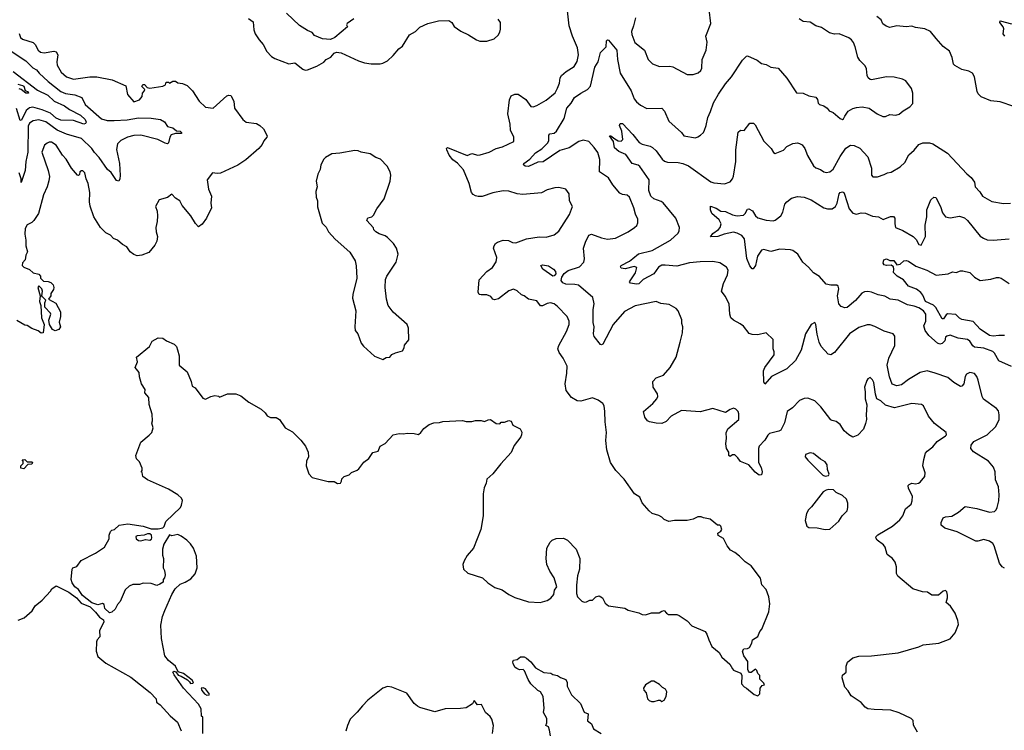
# Model space of a CAD drawing. Extents: x 2086813 to 2278017, y 548126 to 753336.
# Tile 282 of 461: x 2176140 to 2184642, y 677892 to 684028. Entities that reach past the tile are written whole.
import ezdxf

# ---------------------------------------------------------------- set-up
doc = ezdxf.new("R2010")
doc.units = 0

msp = doc.modelspace()

# ---------------------------------------------------------------- linework, layer by layer
at = {"layer": '0CON10XD'}
for points in [[(2177537.5, 679835), (2177547, 679877), (2177536.4, 679896.4), (2177506.1, 679926.1), (2177425, 679973.3), (2177243.9, 680053.9), (2177202.5, 680085), (2177197, 680117), (2177190, 680125), (2177197.5, 680135), (2177196.7, 680155), (2177175, 680210), (2177150, 680235), (2177142.5, 680265), (2177185, 680380), (2177259.3, 680440.7), (2177280, 680465), (2177292.5, 680505), (2177280, 680545), (2177287.5, 680565), (2177283, 680623), (2177258, 680705), (2177253.8, 680765), (2177221.2, 680805), (2177223.3, 680835), (2177192, 680885), (2177174, 680945), (2177171.7, 680981.7), (2177136.2, 681025), (2177156.2, 681075), (2177147.5, 681115), (2177260, 681205), (2177285, 681253.3), (2177335, 681280), (2177377.3, 681277.3), (2177407.5, 681255), (2177475, 681227.5), (2177493.8, 681205), (2177503.3, 681176.7), (2177517.5, 681125), (2177516.4, 681046.4), (2177585, 680987.5), (2177620, 680905), (2177630, 680865), (2177655, 680850), (2177720.7, 680760.7), (2177745, 680752.5), (2177790, 680775), (2177825, 680782.5), (2177857.5, 680777.5), (2177865, 680770), (2177935, 680797.5), (2178005, 680798.8), (2178049.2, 680779.2), (2178117.5, 680725), (2178225, 680666.7), (2178260, 680635), (2178277.7, 680607.7), (2178305, 680593.8), (2178355, 680592.5), (2178382.5, 680575), (2178432.5, 680505), (2178495, 680468.8), (2178567.4, 680397.4), (2178608.8, 680345), (2178631.2, 680295), (2178633.8, 680255), (2178618, 680215), (2178613.3, 680175), (2178636.4, 680106.4), (2178664.2, 680074.2), (2178805, 680042), (2178855, 680040), (2178885, 680023.3), (2178910, 680025), (2178917.5, 680045), (2178922.5, 680065), (2178942.5, 680085), (2178985, 680097.5), (2179005, 680117.5), (2179055, 680137.5), (2179069.5, 680150.5), (2179113, 680207), (2179155, 680238.8), (2179188.3, 680291.7), (2179236, 680304), (2179252.5, 680345), (2179295, 680367.5), (2179365, 680443.8), (2179416.4, 680456.4), (2179455, 680453.3), (2179485, 680458.8), (2179545, 680456.2), (2179585, 680447.5), (2179605, 680462.5), (2179630.7, 680499.3), (2179675, 680532.5), (2179715, 680546.7), (2179765, 680550), (2179795, 680560), (2179965, 680566.7), (2179995, 680557.5), (2180045, 680557.5), (2180075, 680567.5), (2180125, 680567.5), (2180155, 680557.5), (2180185, 680573.3), (2180205, 680576.7), (2180255, 680542.5), (2180285, 680540), (2180298.3, 680551.7), (2180325, 680553.3), (2180365, 680566.2), (2180383, 680563), (2180397, 680527), (2180462.5, 680495), (2180476.4, 680466.4), (2180473.3, 680445), (2180467.5, 680425), (2180409.3, 680350.7), (2180385, 680292.5), (2180296, 680194), (2180225, 680107.5), (2180175, 680060), (2180168.8, 680025), (2180150.8, 679985), (2180142.9, 679935), (2180140.8, 679745), (2180122, 679625), (2180060, 679465), (2180005, 679402.5), (2179976.7, 679355), (2179966.7, 679325), (2179973.3, 679285), (2180010.5, 679250.5), (2180137.7, 679207.7), (2180183.3, 679165), (2180243.3, 679125), (2180305, 679106), (2180365, 679063.8), (2180415, 679038.8), (2180535, 679001.2), (2180635, 678996.7), (2180695, 679013.3), (2180725, 679032.5), (2180752.5, 679065), (2180758.3, 679101.7), (2180779.3, 679130.7), (2180755, 679210), (2180716.7, 679266.7), (2180693.3, 679325), (2180687.5, 679375), (2180692.5, 679465), (2180721.7, 679518.3), (2180737.5, 679535), (2180772.3, 679547.7), (2180835, 679552.5), (2180870, 679535), (2180945, 679456.7), (2180976.7, 679375), (2180973.3, 679285), (2180956.7, 679225), (2180946.7, 679145), (2180946.7, 679075), (2180957.5, 679045), (2180995, 679007.5), (2181015, 679000), (2181035, 679002.5), (2181063, 679017), (2181085, 679017.5), (2181116.4, 679043.6), (2181145, 679053.3), (2181173.3, 679035), (2181195, 678990), (2181225, 678966.7), (2181365, 678948), (2181395, 678928.8), (2181485, 678906.2), (2181515, 678892), (2181545, 678890.8), (2181595, 678908), (2181663.3, 678906.7), (2181685, 678922.5), (2181705, 678927.5), (2181724.1, 678904.1), (2181742.7, 678892.7), (2181815, 678891.2), (2181833.6, 678883.6), (2181905, 678836.7), (2181945, 678793.3), (2182060, 678745), (2182073.6, 678723.6), (2182090, 678675), (2182117.5, 678615), (2182180, 678565), (2182202.5, 678525), (2182273, 678463), (2182295, 678422.5), (2182305, 678412.5), (2182367.5, 678385), (2182376.7, 678365), (2182372.5, 678295), (2182395, 678267.5), (2182416.4, 678256.4), (2182481.7, 678201.7), (2182515, 678190), (2182531.7, 678208.3), (2182533, 678257), (2182551.7, 678278.3), (2182570, 678285), (2182565, 678300), (2182530, 678335), (2182530, 678365), (2182513, 678383), (2182505, 678410), (2182495, 678420), (2182455, 678392.5), (2182443, 678393), (2182433, 678403), (2182427, 678417), (2182426.4, 678486.4), (2182392.5, 678535), (2182382.5, 678575), (2182393, 678597), (2182425, 678597.5), (2182443, 678607), (2182462.5, 678645), (2182467.5, 678675), (2182515, 678702.5), (2182530, 678745), (2182547.5, 678765), (2182610, 678915), (2182616.2, 678985), (2182610, 679045), (2182585, 679107.5), (2182547.5, 679147.5), (2182538, 679205), (2182455, 679313.3), (2182405, 679346.7), (2182356.7, 679395), (2182315, 679428.8), (2182278.3, 679448.3), (2182250, 679485), (2182217.3, 679547.3), (2182172.5, 679575), (2182167.5, 679595), (2182195, 679612.5), (2182202.5, 679625), (2182195.8, 679655.8), (2182185, 679662.5), (2182165, 679662.5), (2182102.5, 679715), (2182045, 679726.2), (2182025, 679736.2), (2181995, 679736.7), (2181955, 679716.7), (2181905, 679703.3), (2181795, 679703.3), (2181745, 679696), (2181705, 679711.2), (2181685, 679732.5), (2181657.7, 679747.7), (2181602.5, 679765), (2181575, 679786.7), (2181515, 679856.2), (2181494.3, 679905), (2181450, 679935), (2181360.5, 680060.5), (2181287.1, 680135), (2181240.8, 680205), (2181211.4, 680315), (2181202, 680395), (2181206.2, 680465), (2181195.8, 680555), (2181194, 680645), (2181186, 680695), (2181174, 680714), (2181135, 680743.3), (2181085, 680763.3), (2180985, 680734.2), (2180955, 680736), (2180905.8, 680765.8), (2180860, 680825), (2180850, 680885), (2180865.7, 680975), (2180866.6, 681036.6), (2180832.9, 681105), (2180798.1, 681155), (2180788.1, 681185), (2180795.7, 681215), (2180863.1, 681335), (2180884.2, 681395), (2180885.8, 681425.8), (2180868.8, 681465), (2180785, 681552.9), (2180755.4, 681575.4), (2180722.4, 681582.4), (2180695, 681578.2), (2180655, 681557.8), (2180637.1, 681557.1), (2180605, 681602), (2180535, 681614), (2180495, 681643.8), (2180472.7, 681652.7), (2180435, 681686.7), (2180405, 681700), (2180364.2, 681685.8), (2180275, 681617.5), (2180240.3, 681610.3), (2180226.7, 681615), (2180208.1, 681638.1), (2180175, 681653.8), (2180125, 681651.2), (2180106.4, 681656.4), (2180098.8, 681675), (2180108.1, 681781.9), (2180174, 681855), (2180222.2, 681887.7), (2180255, 681936.7), (2180259.5, 681975), (2180232.7, 682055), (2180235.7, 682075), (2180248, 682095), (2180265, 682107.5), (2180315.8, 682124.2), (2180361.7, 682121.7), (2180395, 682104.2), (2180425, 682100), (2180515.9, 682135.9), (2180625.9, 682154.1), (2180685, 682151.2), (2180755, 682170), (2180795, 682203.3), (2180886.7, 682345), (2180913.3, 682415), (2180887.5, 682465), (2180883.8, 682525), (2180855.8, 682565.8), (2180795, 682578.8), (2180762.3, 682577.7), (2180695, 682559.2), (2180645, 682534.3), (2180485, 682519.4), (2180435, 682524.4), (2180365, 682547.5), (2180315, 682549.4), (2180225, 682532.2), (2180132.7, 682502.7), (2180100.3, 682500.3), (2180075, 682507.5), (2180055, 682518.6), (2180042.1, 682535), (2180022.5, 682615), (2179972, 682732), (2179919.2, 682789.2), (2179878.8, 682818.8), (2179848.3, 682858.3), (2179827.5, 682905), (2179826.2, 682915), (2179835, 682923.8), (2180005, 682856.2), (2180045, 682871.4), (2180095, 682858.9), (2180115, 682861.1), (2180194.4, 682885.6), (2180254.2, 682915.8), (2180309.5, 682930.5), (2180406.7, 682975), (2180408, 683015), (2180377, 683073), (2180374.4, 683125.6), (2180354.4, 683215), (2180368.6, 683335), (2180385, 683371.2), (2180415, 683385.8), (2180445, 683384), (2180509.7, 683339.7), (2180555, 683279.2), (2180575, 683274.4), (2180605, 683285.8), (2180685.4, 683334.6), (2180762.4, 683397.6), (2180785, 683436.7), (2180800.3, 683479.7), (2180806.9, 683525), (2180817.1, 683545), (2180858.8, 683581.2), (2180927.5, 683625), (2180955, 683666.2), (2180964.6, 683725), (2180958, 683785), (2180914.8, 683884.8), (2180885.3, 683975), (2180869.2, 684105)], [(2181457.1, 684045), (2181441.1, 683975), (2181421.8, 683925), (2181425, 683901.2), (2181451.7, 683831.7), (2181534.4, 683765), (2181568, 683685), (2181605, 683646.2), (2181665, 683622.5), (2181755, 683625.8), (2181781.2, 683621.2), (2181904.1, 683554.1), (2181955.8, 683554.2), (2181999.5, 683570.5), (2182021.2, 683588.8), (2182029.5, 683610.5), (2182034, 683685), (2182068, 683765), (2182076.1, 683833.9), (2182066, 683885), (2182106.7, 683995), (2182093.3, 684115)], [(2178115, 684037.5), (2178155, 684010), (2178161.7, 683941.7), (2178173.3, 683905), (2178206.7, 683855), (2178243.8, 683815), (2178272.7, 683752.7), (2178315, 683710), (2178342.3, 683692.3), (2178465, 683646.2), (2178515, 683656.7), (2178585, 683600.6), (2178605, 683593.1)], [(2179023.9, 684036.1), (2178967.5, 683995), (2178962.5, 683985), (2178970, 683965), (2178860, 683875), (2178825, 683857.5), (2178755, 683863.3), (2178685, 683892.5), (2178665, 683916.7), (2178625, 683933.8), (2178555, 683978.8), (2178445, 684083.3)], [(2178605, 683593.1), (2178625, 683594.3), (2178705, 683626), (2178765, 683661.2), (2178787.5, 683685), (2178827.5, 683705), (2178855, 683740), (2178875, 683747.5), (2178915, 683742.5), (2179065, 683673.3), (2179117, 683657), (2179175, 683647.5), (2179253, 683647), (2179275, 683652.5), (2179316.4, 683673.6), (2179365, 683717.5), (2179415, 683776.7), (2179445, 683800), (2179505, 683896.2), (2179557.5, 683925), (2179595, 683963.3), (2179665, 683993.8), (2179755, 684018.8), (2179845, 684022.5), (2179872.5, 684005), (2179890.7, 683970.7), (2179948, 683928), (2180016.1, 683896.1), (2180083.9, 683853.9), (2180113.6, 683843.6), (2180173, 683843), (2180235.9, 683864.1), (2180272.5, 683895), (2180285, 683920), (2180292.5, 683945), (2180292.5, 684005), (2180273, 684033)], [(2183948.5, 680231.5), (2183962.5, 680285), (2183975, 680303.3), (2184025, 680340), (2184061.2, 680385), (2184135, 680433.8), (2184143.8, 680445), (2184138.8, 680465), (2184040.5, 680540.5), (2183988.6, 680605), (2183945, 680693.3), (2183927.5, 680705), (2183845, 680714.2), (2183695, 680675.7), (2183615, 680699.2), (2183575, 680736), (2183540, 680755), (2183528.8, 680795), (2183516.2, 680895), (2183505, 680917.5), (2183485, 680937.5), (2183465, 680927.5), (2183455, 680912.5), (2183436.2, 680855), (2183442, 680815), (2183440, 680755), (2183455.9, 680704.1), (2183448, 680615), (2183451.4, 680575), (2183445, 680542.5), (2183425, 680492.5), (2183378.3, 680441.7), (2183335, 680423.8), (2183300, 680445), (2183258.3, 680478.3), (2183225, 680534), (2183189.7, 680559.7), (2183155, 680566), (2183145, 680574), (2183056.9, 680685), (2183005, 680737.5), (2182945, 680761.4), (2182915, 680757.5), (2182875, 680740), (2182812.7, 680677.3), (2182766.7, 680645), (2182745, 680547.5), (2182711.2, 680485), (2182695.8, 680474.2), (2182615, 680453.8), (2182599.7, 680440.3), (2182573, 680397), (2182524, 680345), (2182518.8, 680325), (2182520, 680205), (2182541.7, 680161.7), (2182551.2, 680125), (2182545, 680097.5), (2182525, 680096.7), (2182490.3, 680120.3), (2182435, 680183.8), (2182364.2, 680214.2), (2182342.5, 680245), (2182315, 680270), (2182295, 680270), (2182275, 680257.5), (2182262.5, 680265), (2182262.5, 680295), (2182243.8, 680325), (2182238, 680365), (2182244, 680415), (2182240.5, 680459.5), (2182254.1, 680495.9), (2182348.8, 680575), (2182351.2, 680625), (2182344, 680645), (2182325, 680666.2), (2182305, 680673.3), (2182275, 680663.3), (2182235, 680636.7), (2182125, 680671.2), (2182015, 680642), (2181855, 680654), (2181764.3, 680605.7), (2181721.7, 680558.3), (2181685, 680542.7), (2181635, 680543.8), (2181577.5, 680555), (2181560, 680565), (2181538.8, 680595), (2181526.7, 680645), (2181606.7, 680715), (2181640.6, 680755), (2181649.4, 680775), (2181647.2, 680797.2), (2181610.6, 680855), (2181606.7, 680905), (2181635, 680934.4), (2181700.6, 680959.4), (2181756.1, 681023.9), (2181810, 681115), (2181844.4, 681245), (2181863.6, 681323.6), (2181866.7, 681375), (2181857.5, 681405), (2181857, 681437), (2181826.7, 681515), (2181807.5, 681535), (2181747.7, 681567.7), (2181677.7, 681577.7), (2181635, 681595.7), (2181455, 681556.5), (2181362.6, 681507.4), (2181265.5, 681395), (2181175, 681227.5), (2181165, 681220), (2181155, 681222.5), (2181101.7, 681291.7), (2181095.8, 681315), (2181100, 681375), (2181093, 681413), (2181091.5, 681525), (2181099.5, 681575), (2181090.5, 681630.5), (2180965.2, 681735.2), (2180935, 681742), (2180855, 681744), (2180828.9, 681755), (2180814.6, 681775), (2180820, 681805), (2180842.7, 681837.3), (2180875, 681863.3), (2180975, 681894.5), (2181011.4, 681935), (2181017, 681963), (2181009.2, 682055), (2181025, 682106.7), (2181055, 682167.5), (2181076.8, 682176.8), (2181165, 682144.3), (2181215, 682132.9), (2181285, 682142.2), (2181393.2, 682196.8), (2181450, 682235), (2181467.9, 682252.1), (2181477, 682273), (2181478, 682305), (2181457.9, 682347.9), (2181444.4, 682405), (2181405, 682496.2), (2181385, 682514), (2181345, 682519.2), (2181321.4, 682531.4), (2181262.4, 682602.4), (2181225, 682662.5), (2181148, 682715), (2181150.4, 682819.6), (2181132.2, 682882.2), (2181102, 682925), (2181055.2, 682975.2), (2181005, 682988.1), (2180968.9, 682975), (2180885, 682920.9), (2180805, 682899.5), (2180659.5, 682800.5), (2180615, 682797.5), (2180535, 682761.5), (2180503.5, 682763.5), (2180490.8, 682775), (2180494.4, 682785), (2180546, 682824), (2180592.8, 682877.2), (2180647.8, 682912.2), (2180701.5, 682965), (2180708.2, 682985), (2180708.5, 683031.5), (2180717.8, 683042.2), (2180755, 683049.4), (2180775.6, 683065), (2180841.9, 683175), (2180865.6, 683265), (2180902.2, 683307.8), (2180931.9, 683355), (2180986, 683395), (2181044, 683425), (2181069.4, 683455), (2181105, 683617.5), (2181135.9, 683664.1), (2181156.7, 683745), (2181203.8, 683795), (2181206.7, 683845), (2181215, 683853.3), (2181225, 683850), (2181295.8, 683765.8), (2181300.8, 683685), (2181323.8, 683565), (2181421.1, 683415), (2181445.8, 683345), (2181465, 683318.8), (2181500.3, 683290.3), (2181555, 683262.5), (2181685.5, 683265.5), (2181707.4, 683237.4), (2181745, 683151.2), (2181856, 683055), (2181875.7, 683025.7), (2181975, 683009.2), (2181995, 683016.2), (2182019.5, 683030.5), (2182043.8, 683055), (2182053.8, 683075), (2182068, 683115), (2182080.8, 683185), (2182105.6, 683235), (2182130.7, 683309.3), (2182174.3, 683385.7), (2182234.8, 683475.2), (2182286.3, 683533.6), (2182380.9, 683679.1), (2182415, 683713.8), (2182425, 683716.2), (2182508.3, 683678.3), (2182545, 683650), (2182585, 683642.5), (2182625, 683618.8), (2182690.5, 683610.5), (2182763, 683523), (2182846.4, 683396.4), (2182905, 683394), (2182955, 683371.2), (2183015, 683358.8), (2183027.7, 683337.7), (2183035, 683307.5), (2183047.5, 683295), (2183085, 683283.3), (2183112.5, 683265), (2183130.7, 683240.7), (2183165, 683227.5), (2183223.9, 683173.9), (2183245, 683167.5), (2183255, 683172.5), (2183265.8, 683194.2), (2183293.1, 683236.9), (2183335, 683260.6), (2183365, 683270.6), (2183415, 683274.4), (2183475, 683264.2), (2183545, 683213.8), (2183593.6, 683193.6), (2183615, 683193.3), (2183655, 683210), (2183705, 683203.3), (2183735, 683213.3), (2183768.3, 683241.7), (2183826.7, 683275), (2183853.3, 683305), (2183853.3, 683395), (2183842, 683435), (2183790.7, 683500.7), (2183763.9, 683513.9), (2183691.7, 683531.7), (2183624.1, 683534.1), (2183495, 683508.8), (2183485, 683511.2), (2183467, 683527), (2183457.5, 683545), (2183452, 683605), (2183440.3, 683630.3), (2183395, 683675.7), (2183376.5, 683705), (2183354.4, 683795), (2183340.6, 683830.6), (2183323.6, 683853.6), (2183300.3, 683870.3), (2183217.5, 683905), (2183175, 683902.5), (2183133.3, 683913.3), (2183065, 683962), (2183014.5, 683974.5), (2182965, 684006), (2182905, 684011.4), (2182870, 684035)], [(2184725, 683278.5), (2184605, 683320), (2184526.6, 683326.6), (2184442, 683362), (2184417.3, 683387.3), (2184407.3, 683407.3), (2184385.6, 683535), (2184367.5, 683565), (2184335, 683584), (2184275, 683598.8), (2184215, 683632.5), (2184203.8, 683645), (2184191.3, 683701.3), (2184167.5, 683755), (2184115, 683796.9), (2184053.5, 683865), (2184005, 683927.1), (2183955, 683948.6), (2183875, 683960), (2183845, 683973.3), (2183795, 683966.2), (2183715, 683976), (2183655, 683960), (2183621.7, 683971.7), (2183593.6, 683993.6), (2183577.7, 684027.7), (2183542.5, 684055)], [(2184647.5, 683885), (2184632.5, 683905), (2184638.3, 683948.3), (2184633.3, 683965), (2184603.3, 684005), (2184605, 684017.5), (2184705, 683993.3)], [(2176135, 683910), (2176147.5, 683875), (2176165, 683859.1), (2176255, 683831.1), (2176273.1, 683813.1), (2176299.2, 683765), (2176318.3, 683748.3), (2176351.4, 683741.4), (2176435, 683756), (2176455, 683749.4), (2176468.2, 683725), (2176459.7, 683665), (2176464.2, 683634.2), (2176498.7, 683575), (2176545, 683535.8), (2176605, 683514.8), (2176745.3, 683535.3), (2176805, 683535.4), (2176938.3, 683508.3), (2177055.9, 683455.9), (2177072.3, 683382.3), (2177125, 683320), (2177175, 683337.5), (2177196.7, 683365), (2177200, 683395), (2177215, 683410), (2177220, 683425), (2177195, 683450), (2177202, 683468), (2177217.7, 683467.7), (2177241.7, 683441.7), (2177265, 683437.5), (2177377, 683453), (2177400, 683465), (2177405, 683490), (2177425, 683490), (2177435, 683480), (2177463, 683497), (2177485, 683497.5), (2177505, 683483.3), (2177545, 683478), (2177585, 683460), (2177633, 683413), (2177691.2, 683325), (2177745, 683273.3), (2177810, 683265), (2177929.5, 683370.5), (2177945, 683376.7), (2177963.8, 683373.8), (2177988.8, 683325), (2177993.8, 683265), (2178065.8, 683165.8), (2178095, 683143.8), (2178185, 683131.2), (2178215, 683113.3), (2178246.7, 683085), (2178276, 683025), (2178275.5, 683014.5), (2178246.8, 682983.2), (2178235, 682950), (2178204.4, 682915.6), (2178092, 682818), (2178025, 682771.4), (2177875, 682704), (2177845, 682700.8), (2177803.8, 682706.2), (2177760, 682645), (2177771.2, 682565), (2177797.5, 682505), (2177789.2, 682445), (2177796.2, 682405), (2177753.8, 682315), (2177716.7, 682263.3), (2177685, 682240), (2177657, 682267), (2177618, 682335), (2177543.3, 682425), (2177522.5, 682465), (2177485, 682487.5), (2177455, 682522.5), (2177417, 682493), (2177345, 682472.5), (2177313.8, 682415), (2177326.1, 682376.1), (2177328.8, 682335), (2177328, 682285), (2177314.2, 682234.2), (2177317.5, 682195), (2177331.2, 682155), (2177323.9, 682116.1), (2177307.3, 682082.7), (2177255, 682016.7), (2177196.1, 681993.9), (2177155, 681990), (2177125, 682001.2), (2177095, 682023.8), (2177065, 682066.2), (2177027.7, 682087.7), (2176985, 682123.3), (2176949.3, 682139.3), (2176925, 682167.5), (2176885, 682187.5), (2176838.8, 682235), (2176780, 682325), (2176747.9, 682417.9), (2176742.5, 682455), (2176746.9, 682535), (2176732.7, 682612.7), (2176713.8, 682655), (2176703.3, 682705), (2176685, 682723.3), (2176675, 682723.3), (2176660, 682715), (2176657.5, 682692.5), (2176647, 682683), (2176640, 682685), (2176587.5, 682747.5), (2176542, 682825), (2176508.6, 682858.6), (2176455.4, 682945.4), (2176415, 682970), (2176395, 682971.2), (2176377.3, 682962.7), (2176355, 682943.3), (2176330, 682885), (2176385.7, 682725.7), (2176396, 682675), (2176392, 682638), (2176376.7, 682585), (2176344.2, 682515), (2176303.3, 682355), (2176262.5, 682295), (2176245, 682277.5), (2176205, 682257.5), (2176186.2, 682225), (2176184, 682175), (2176194, 682125), (2176193.8, 682075), (2176206.7, 682025), (2176193.3, 681995), (2176186.2, 681953.8), (2176165, 681930), (2176160, 681905), (2176175, 681890), (2176225, 681872.5), (2176255, 681842.5), (2176305, 681830), (2176320, 681815), (2176320, 681795), (2176345, 681770), (2176385, 681766.2), (2176407.5, 681757.5), (2176428.8, 681738.8), (2176435.8, 681715.8), (2176432.2, 681697.8), (2176410, 681665), (2176407.5, 681645), (2176390, 681615), (2176451.7, 681581.7), (2176493.8, 681505), (2176493.6, 681466.4), (2176480, 681415), (2176493.1, 681375), (2176477.2, 681352.8), (2176445, 681342.9), (2176423, 681353), (2176398.8, 681395), (2176390.8, 681435), (2176408.8, 681485), (2176406.2, 681495), (2176357.5, 681545), (2176358, 681582), (2176367, 681607), (2176336.7, 681635), (2176332.5, 681645), (2176336.2, 681685), (2176330, 681705), (2176305, 681730), (2176297.5, 681715), (2176317.5, 681645), (2176312, 681595), (2176321.7, 681561.7), (2176328, 681455), (2176352, 681395), (2176342.5, 681325), (2176325, 681321.2), (2176300.7, 681340.7), (2176245, 681362.5), (2176205, 681387.5), (2176185, 681390), (2176115, 681430)], [(2176065.8, 683755.8), (2176193.7, 683673.7), (2176253.7, 683613.7), (2176285.7, 683595), (2176308.6, 683565), (2176387.1, 683495), (2176495, 683409.2), (2176535, 683390.9), (2176615, 683380), (2176676.9, 683356.9), (2176705, 683295.6), (2176845, 683172.7), (2176895, 683156.6), (2176955, 683156.4), (2177067.9, 683162.1), (2177165, 683180.2), (2177275, 683179.1), (2177356.7, 683165), (2177390, 683145), (2177417, 683107), (2177463.3, 683093.3), (2177495, 683068.8), (2177526.7, 683065), (2177538, 683055), (2177536, 683045), (2177485, 683044.4), (2177447.3, 683032.7), (2177435.6, 683015), (2177424.5, 682965.5), (2177415, 682957.1), (2177395, 682961.8), (2177334, 682994), (2177185, 683030.9), (2177125, 683027.5), (2177070.8, 683015), (2177014.1, 682985.9), (2176984.6, 682955), (2176977.2, 682907.2), (2177001.6, 682785), (2177007.4, 682682.6), (2177005, 682653.3), (2176995, 682634.3), (2176975, 682638.6), (2176928.8, 682708.8), (2176899.4, 682735), (2176825, 682837.3), (2176785, 682880), (2176762.7, 682915), (2176675, 683002.5), (2176545, 683040.9), (2176465, 683073), (2176365, 683146.6), (2176305, 683164.3), (2176255, 683155.3), (2176225.2, 683134.8), (2176211.9, 683108.1), (2176211, 682885), (2176192.2, 682805), (2176186, 682725), (2176152.5, 682622.5), (2176151.4, 682655), (2176134.7, 682705)], [(2176085, 683582.1), (2176295, 683420), (2176384.1, 683375), (2176438.9, 683325), (2176527.5, 683285), (2176571.2, 683251.2), (2176665, 683204.1), (2176705.4, 683165), (2176715.3, 683144.7), (2176708.4, 683131.6), (2176693.9, 683126.1), (2176605, 683158.7), (2176495, 683159.3), (2176455, 683176.4), (2176405, 683221.7), (2176335, 683251.1), (2176253.4, 683273.4), (2176225, 683266.6), (2176194.8, 683245.2), (2176155, 683161.9), (2176145, 683158), (2176111, 683261)], [(2176125, 683471.7), (2176165, 683460.6), (2176175, 683453.1), (2176187.9, 683417.9), (2176213.3, 683405), (2176215, 683394.3), (2176193.3, 683395), (2176153.8, 683425), (2176135, 683431.1)], [(2184645, 679293.8), (2184625, 679304.2), (2184599.5, 679335), (2184555.5, 679485), (2184542.9, 679505), (2184515, 679526.9), (2184465, 679540.6), (2184415, 679525.7), (2184395, 679525.7), (2184235, 679607.1), (2184129.2, 679639.2), (2184096.7, 679665), (2184096.4, 679686.4), (2184115, 679725.8), (2184135, 679735.6), (2184188.3, 679741.7), (2184247.5, 679775), (2184305, 679826.2), (2184405, 679806.9), (2184515, 679776.4), (2184556.9, 679783.1), (2184570.8, 679795), (2184580.6, 679815), (2184595.4, 679875), (2184597.1, 679925), (2184591.8, 679995), (2184566.7, 680055), (2184564.4, 680125), (2184548.1, 680165), (2184505, 680216.9), (2184375.5, 680295.5), (2184352.5, 680325), (2184355.8, 680355), (2184380, 680385), (2184495, 680443.5), (2184570, 680515), (2184596.5, 680575), (2184597.6, 680617.6), (2184591.2, 680651.2), (2184575, 680671.2), (2184462.4, 680752.4), (2184451.4, 680775), (2184416.9, 680915), (2184405, 680946.7), (2184385, 680973.8), (2184345, 680981.2), (2184315, 680966.7), (2184303, 680947), (2184293.3, 680885), (2184275.8, 680864.2), (2184265, 680861.2), (2184205, 680896.2), (2184155, 680940), (2184045, 680976.7), (2183975, 680995.5), (2183915, 680981.5), (2183815, 680920.7), (2183755, 680874.5), (2183715, 680867.8), (2183675, 680882.2), (2183650.2, 680945), (2183631, 681045), (2183644, 681106), (2183697.9, 681215), (2183697.5, 681295), (2183682.5, 681315), (2183605, 681340), (2183525, 681380), (2183485, 681392), (2183457.3, 681392.7), (2183385, 681371.4), (2183305, 681315.8), (2183175.5, 681154.5), (2183145, 681134), (2183120.9, 681140.9), (2183060.8, 681205), (2183042.9, 681242.9), (2183027.5, 681312.5), (2183015, 681397.5), (2183005, 681412.5), (2182975, 681396.7), (2182926, 681315), (2182886.7, 681175), (2182838.6, 681085), (2182765.4, 681014.6), (2182632.6, 680947.4), (2182575, 680882.5), (2182565, 680900), (2182562.1, 680995), (2182574.1, 681025.9), (2182654.3, 681135), (2182655, 681160), (2182646.1, 681186.1), (2182645.9, 681265.9), (2182585, 681323.8), (2182515, 681306.7), (2182465, 681310), (2182439.5, 681319.5), (2182390.6, 681380.6), (2182362.5, 681402.5), (2182305, 681432.7), (2182281.2, 681455), (2182272.5, 681485), (2182265.8, 681574.2), (2182232.1, 681642.1), (2182198.8, 681685), (2182218.3, 681751.7), (2182252.9, 681825), (2182257.5, 681865), (2182242.7, 681892.7), (2182185, 681928), (2182125, 681939.2), (2182015, 681936.1), (2181925, 681927.6), (2181815, 681898.9), (2181715, 681909.5), (2181685, 681907.3), (2181657.4, 681892.6), (2181615, 681834.4), (2181525, 681785.5), (2181485, 681746.7), (2181465, 681743.5), (2181415, 681752.5), (2181406.2, 681765), (2181458.3, 681841.7), (2181469.5, 681889.5), (2181445, 681896.9), (2181367.6, 681877.6), (2181335, 681882), (2181328, 681895), (2181334, 681905), (2181406.8, 681943.2), (2181435.5, 681965), (2181483.7, 682006.3), (2181600.8, 682035), (2181759.4, 682125), (2181826, 682185), (2181835.8, 682205), (2181837.1, 682235), (2181805, 682313.8), (2181697, 682447), (2181678.8, 682458.8), (2181615, 682480), (2181589.4, 682505), (2181573.6, 682553.6), (2181576.1, 682645), (2181495, 682760.5), (2181480.8, 682770.8), (2181428, 682785), (2181375, 682863.8), (2181315, 682890), (2181275, 682920.8), (2181267.3, 682977.3), (2181232.5, 683025), (2181245, 683026.2), (2181278, 682998), (2181308.3, 682981.7), (2181335, 682978.6), (2181348.1, 682995), (2181338.2, 683065), (2181320.6, 683115), (2181325, 683131.2), (2181345, 683130.8), (2181435, 683035.7), (2181488.9, 682968.9), (2181515, 682952.2), (2181585, 682935.7), (2181603.8, 682925), (2181635, 682896.2), (2181687.1, 682825), (2181707.2, 682807.2), (2181735, 682797.8), (2181825, 682795.5), (2181867.1, 682787.1), (2181914.2, 682765), (2182108.6, 682628.6), (2182135, 682619.4), (2182225, 682610.6), (2182275, 682628), (2182295, 682653.8), (2182303.4, 682676.6), (2182322.7, 682805), (2182324.4, 682905), (2182345, 683057.5), (2182365, 683073.8), (2182395, 683071.2), (2182444.5, 683135.5), (2182475.6, 683135.6), (2182489.7, 683119.7), (2182565, 682978.8), (2182628.8, 682915), (2182650.5, 682880.5), (2182663.9, 682873.9), (2182735, 682902.5), (2182765, 682933.8), (2182815, 682960), (2182855, 682966.2), (2182875, 682958.8), (2182896.6, 682946.6), (2182919.2, 682915), (2182942.5, 682855), (2182995.8, 682765), (2183015, 682748.6), (2183055, 682734), (2183084.4, 682714.4), (2183105, 682710), (2183134.3, 682715.7), (2183165, 682737.5), (2183225, 682846.5), (2183275, 682919.4), (2183315, 682944.3), (2183345, 682942.9), (2183395, 682919.2), (2183463.8, 682845), (2183495.6, 682745), (2183494, 682685), (2183508.3, 682671.7), (2183547.7, 682672.3), (2183605, 682690), (2183632.5, 682705), (2183665, 682712.9), (2183742.1, 682757.9), (2183784.3, 682795.7), (2183817.6, 682862.4), (2183865, 682902), (2183905, 682951.4), (2183940, 682965), (2183995, 682964.2), (2184025, 682955.8), (2184152, 682875), (2184318, 682698), (2184355, 682666.7), (2184383.8, 682625), (2184390, 682585), (2184432.2, 682542.2), (2184454.4, 682504.4), (2184535, 682457.5), (2184635, 682441.9), (2184695, 682442.9)], [(2179275, 681093.8), (2179305, 681110), (2179336.1, 681113.9), (2179353.6, 681136.4), (2179385, 681152.5), (2179445, 681170), (2179460, 681195), (2179463, 681217), (2179500, 681265), (2179497.5, 681365), (2179487, 681397), (2179365, 681502.5), (2179321.7, 681561.7), (2179306.7, 681615), (2179296.7, 681715), (2179300, 681785), (2179310, 681815), (2179390, 681935), (2179406.7, 682005), (2179392.5, 682055), (2179367.5, 682095), (2179315, 682147.5), (2179295, 682162.5), (2179245, 682180), (2179215, 682197.5), (2179197.5, 682215), (2179195, 682230), (2179137.5, 682295), (2179145, 682316.7), (2179180, 682325), (2179195, 682340), (2179222.5, 682395), (2179288.3, 682481.7), (2179338.8, 682635), (2179346.2, 682685), (2179340, 682715), (2179313.6, 682763.6), (2179255, 682822.5), (2179215, 682837.5), (2179165, 682870), (2179090, 682885), (2179063.3, 682896.7), (2179035, 682900), (2178905, 682874.2), (2178835, 682868.8), (2178780.5, 682839.5), (2178765, 682822.5), (2178741.2, 682775), (2178734.2, 682735), (2178715.8, 682694.2), (2178701.2, 682635), (2178710, 682585), (2178696.7, 682545), (2178701.2, 682495), (2178712, 682465), (2178712.3, 682412.3), (2178751.7, 682271.7), (2178786.1, 682236.1), (2178807.5, 682195), (2178865, 682132.5), (2178991.7, 682021.7), (2179036.2, 681945), (2179046.4, 681903.6), (2179051.2, 681795), (2179016.2, 681655), (2179014, 681625), (2179043.8, 681515), (2179033.3, 681375), (2179037.5, 681345), (2179060, 681315), (2179090, 681235), (2179108, 681208), (2179205, 681122.5), (2179275, 681093.8)], [(2184704.5, 681034.5), (2184593.8, 681083.8), (2184558, 681148), (2184542.1, 681162.1), (2184465, 681191.6), (2184385, 681200.5), (2184371.1, 681211.1), (2184345, 681251.1), (2184325, 681265.5), (2184245, 681279.6), (2184175, 681304.4), (2184145, 681295.7), (2184135, 681286), (2184129.5, 681255), (2184105, 681230.9), (2184085, 681226.9), (2184064.3, 681234.3), (2183991.2, 681301.2), (2183958.9, 681345), (2183947.5, 681385), (2183964.7, 681425.3), (2183963.2, 681485), (2183944.5, 681515), (2183905, 681540.4), (2183865, 681555.4), (2183805, 681565.5), (2183726.4, 681606.4), (2183655.5, 681615.5), (2183610.9, 681640.9), (2183553.7, 681653.7), (2183494.1, 681675.9), (2183465, 681680.8), (2183435, 681677.1), (2183412.8, 681667.2), (2183393.6, 681646.4), (2183356.9, 681603.1), (2183286.4, 681543.6), (2183265, 681540), (2183233, 681553), (2183212.5, 681575), (2183200.5, 681645), (2183213.1, 681705), (2183208.6, 681728.6), (2183195, 681735.8), (2183145.5, 681734.5), (2183105, 681745.7), (2183045, 681810), (2182995, 681842.5), (2182951.6, 681891.6), (2182901.6, 681935), (2182857.9, 682005), (2182815.5, 682035), (2182795, 682041.8), (2182705, 682047.5), (2182625, 682026.4), (2182565, 682042.5), (2182545, 682036.9), (2182511.8, 681985), (2182494, 681905), (2182475, 681876.7), (2182465, 681876.7), (2182445, 681904), (2182417.5, 681965), (2182398.1, 682135), (2182375.6, 682165), (2182335, 682186), (2182305, 682194.1), (2182222.7, 682177.3), (2182167.3, 682157.3), (2182103.8, 682153.8), (2182125, 682182.9), (2182174.6, 682215.4), (2182188.9, 682235), (2182198.1, 682265), (2182180, 682300), (2182115.7, 682355), (2182105.8, 682385), (2182105, 682417.5), (2182155, 682399.4), (2182195, 682375.8), (2182235, 682373.1), (2182295, 682343.1), (2182335, 682335.6), (2182389.7, 682340.3), (2182405, 682353.8), (2182425, 682391.2), (2182435, 682396.2), (2182466.6, 682376.6), (2182495, 682333.3), (2182515, 682316.7), (2182585, 682296.7), (2182645, 682292.5), (2182663.6, 682296.4), (2182713.3, 682335), (2182730, 682365), (2182747.5, 682435), (2182763.8, 682455), (2182805, 682486.2), (2182855, 682502), (2182915, 682496), (2182975, 682471.9), (2183085, 682404.4), (2183115.5, 682394.5), (2183155, 682395.6), (2183184.6, 682415.4), (2183200, 682445), (2183215.7, 682525), (2183225, 682535.8), (2183245, 682540.8), (2183255.5, 682535.5), (2183262.1, 682522.1), (2183303.2, 682395), (2183335, 682356.5), (2183365, 682350), (2183405, 682359.1), (2183445, 682358.9), (2183505, 682331.9), (2183555, 682325.8), (2183595, 682302.2), (2183660.2, 682329.8), (2183685, 682329.4), (2183698.1, 682315), (2183695.7, 682265), (2183703, 682233), (2183765, 682209.1), (2183856.6, 682156.6), (2183880.8, 682130.8), (2183905, 682087.5), (2183925, 682082.5), (2183962, 682155), (2183959.5, 682255), (2183973.5, 682325), (2183974.3, 682385), (2184008.3, 682471.7), (2184033.2, 682496.8), (2184051.7, 682491.7), (2184090.9, 682415), (2184109.3, 682359.3), (2184135, 682325.8), (2184175, 682317.5), (2184255, 682331.8), (2184297.7, 682317.7), (2184325, 682292.9), (2184435, 682158.8), (2184462.4, 682142.4), (2184495, 682128.6), (2184545, 682123.1), (2184685, 682137.1)], [(2184645, 681300), (2184595, 681302.7), (2184545, 681296.2), (2184515, 681302.5), (2184435, 681355.6), (2184372.7, 681422.7), (2184275, 681439.4), (2184255, 681450.8), (2184223.6, 681483.6), (2184151.6, 681488.4), (2184139.4, 681480.6), (2184117.5, 681445), (2184105, 681444), (2184052.1, 681542.1), (2184031.8, 681561.8), (2183963, 681595), (2183939.5, 681649.5), (2183922.5, 681672.5), (2183885, 681700.4), (2183815, 681726.5), (2183772.7, 681782.7), (2183718, 681815), (2183684, 681844), (2183688.6, 681875), (2183684, 681895), (2183665, 681908.1), (2183625, 681905.8), (2183605, 681912), (2183597.1, 681927.1), (2183600.8, 681955), (2183625, 681964.3), (2183655, 681950), (2183688.3, 681948.3), (2183715, 681912.9), (2183743.9, 681916.1), (2183773.9, 681946.1), (2183795, 681950), (2183815, 681943.8), (2183878.8, 681898.8), (2183973.3, 681865), (2184052.9, 681822.9), (2184156.1, 681833.9), (2184195, 681850), (2184225.9, 681844.1), (2184265, 681860), (2184285, 681859.2), (2184345.4, 681845.4), (2184385.8, 681805), (2184435, 681776.7), (2184525, 681788.2), (2184575, 681802.5), (2184595, 681801.5), (2184615, 681795.6), (2184685, 681750.8)], [(2180745, 681813.8), (2180657.5, 681875), (2180640, 681905), (2180655, 681910.8), (2180705, 681902.7), (2180749.5, 681875), (2180766.2, 681855), (2180768.9, 681835), (2180755, 681816.5), (2180745, 681813.8)], [(2183095, 680086.2), (2183125, 680092.5), (2183128.8, 680105), (2183116.2, 680145), (2183113.8, 680185), (2183095, 680210), (2183055, 680233.3), (2182995, 680283.3), (2182965, 680288.8), (2182925, 680272.5), (2182923.8, 680255), (2182946.2, 680225), (2183074.5, 680094.5), (2183095, 680086.2)], [(2176175, 680150), (2176150, 680155), (2176150, 680175), (2176170, 680195), (2176170, 680215), (2176161.7, 680228.3), (2176185, 680230), (2176205, 680210), (2176245, 680210), (2176250, 680205), (2176245, 680190), (2176211.7, 680188.3), (2176175, 680150)], [(2183893.3, 677875), (2183858.3, 677938.3), (2183855.9, 677975.9), (2183837.5, 677995), (2183735, 678043.8), (2183663.3, 678066.7), (2183518.8, 678071.2), (2183465, 678079.2), (2183442.1, 678092.1), (2183405, 678131.2), (2183320.5, 678190.5), (2183295, 678232.5), (2183266.2, 678265), (2183241.2, 678345), (2183245, 678367.5), (2183276.2, 678395), (2183276.7, 678445), (2183289.3, 678480.7), (2183335, 678517.5), (2183385, 678532.5), (2183495.9, 678535.9), (2183725, 678561.4), (2183905, 678612.5), (2183940.9, 678629.1), (2184076.1, 678643.9), (2184175, 678682.5), (2184217.5, 678735), (2184247.5, 678805), (2184241.7, 678841.7), (2184217.5, 678905), (2184177.5, 678965), (2184140, 678995), (2184152.5, 679035), (2184151.7, 679058.3), (2184147, 679087), (2184135, 679100), (2184115, 679092.5), (2184075, 679060), (2184015, 679060), (2183980, 679085), (2183935, 679086.7), (2183852.7, 679112.7), (2183722.7, 679222.7), (2183712.5, 679245), (2183710, 679305), (2183699.2, 679345), (2183676, 679375), (2183631.3, 679411.3), (2183612, 679475), (2183599.2, 679495), (2183544, 679535), (2183532.9, 679555), (2183535, 679566.7), (2183548.7, 679581.3), (2183678, 679655), (2183741.4, 679708.6), (2183766.9, 679743.1), (2183788.6, 679805), (2183837.5, 679845), (2183847.8, 679875), (2183848.1, 679915), (2183815, 679980), (2183813.3, 680005), (2183820, 680015), (2183844.4, 680025.6), (2183875, 680020), (2183900, 680025), (2183916.2, 680035), (2183956.7, 680085), (2183958.8, 680115), (2183938.6, 680175), (2183948.5, 680231.5)], [(2183096.4, 679626.4), (2183135, 679630), (2183213, 679697), (2183242.5, 679745), (2183285, 679787.5), (2183291.2, 679815), (2183290, 679855), (2183279.3, 679889.3), (2183245, 679920), (2183190, 679945), (2183168.3, 679968.3), (2183125, 679971.4), (2183103.2, 679966.8), (2183078.2, 679951.8), (2182978.2, 679821.8), (2182950, 679795), (2182933.6, 679763.6), (2182923.3, 679705), (2182936.4, 679656.4), (2182955, 679643.8), (2183025, 679641.2), (2183096.4, 679626.4)], [(2177720, 677865), (2177720, 678005), (2177710, 678015), (2177707, 678077), (2177685, 678117.5), (2177555, 678257.5), (2177472.7, 678372.7), (2177463.3, 678395), (2177475, 678402.5), (2177487, 678397), (2177507.5, 678367.5), (2177535, 678360), (2177587.9, 678327.9), (2177605, 678310), (2177615, 678296.7), (2177635, 678300), (2177640, 678305), (2177630, 678325), (2177555, 678383.8), (2177507, 678397), (2177485.7, 678445), (2177425, 678496), (2177392.9, 678535), (2177365.8, 678685), (2177358.3, 678801.7), (2177374, 678875), (2177392.7, 678927.3), (2177453.3, 679065), (2177482.5, 679115), (2177526.4, 679153.6), (2177569.5, 679170.5), (2177618.8, 679201.2), (2177655.9, 679244.1), (2177673.3, 679295), (2177666.7, 679395), (2177640, 679465), (2177615, 679502.5), (2177582.5, 679535), (2177535, 679570), (2177505, 679582.5), (2177455, 679572.5), (2177435, 679580), (2177385, 679500), (2177373.6, 679456.4), (2177372.5, 679405), (2177382.5, 679375), (2177380, 679295), (2177391.7, 679271.7), (2177397.5, 679235), (2177391.7, 679208.3), (2177380, 679195), (2177378.3, 679171.7), (2177350, 679155), (2177325, 679142.5), (2177275, 679160), (2177205, 679162.5), (2177175, 679152.5), (2177118.3, 679151.7), (2177085, 679137.5), (2177050, 679105), (2177007.5, 679005), (2176985, 678980), (2176963, 678937), (2176935, 678912.5), (2176915, 678907.5), (2176873.8, 678945), (2176870, 678980), (2176855, 678986), (2176815, 678977.1), (2176762.9, 678992.9), (2176683.3, 679055), (2176647, 679107), (2176615, 679132), (2176592, 679165), (2176583.8, 679195), (2176592.5, 679285), (2176600, 679295), (2176633, 679307), (2176671.7, 679358.3), (2176795, 679421.2), (2176872.5, 679475), (2176912.5, 679545), (2176913.6, 679576.4), (2176925, 679610), (2176935, 679620), (2176960, 679625), (2177000, 679665), (2177075, 679673.8), (2177206.1, 679656.1), (2177275, 679632.5), (2177335, 679632.5), (2177375, 679640), (2177387, 679653), (2177402.5, 679695), (2177527.5, 679815), (2177537.5, 679835)], [(2177185, 679528), (2177225, 679538.8), (2177265, 679534), (2177277.3, 679542.7), (2177282, 679555), (2177277.5, 679577.5), (2177265, 679590), (2177245, 679590), (2177215, 679578), (2177155, 679571.2), (2177143.8, 679565), (2177146.2, 679545), (2177165, 679530), (2177185, 679528)], [(2176127, 678843), (2176180, 678865), (2176247.5, 678925), (2176273.6, 678966.4), (2176335, 679017.5), (2176405, 679092.5), (2176417, 679113), (2176455, 679140), (2176564.2, 679085), (2176630.6, 679035), (2176671.5, 678991.5), (2176748.2, 678958.2), (2176793.2, 678913.2), (2176830, 678870), (2176862.5, 678845), (2176867.5, 678825), (2176830, 678755), (2176831.7, 678698.3), (2176810, 678675), (2176802.5, 678655), (2176800, 678575), (2176815, 678530), (2176885, 678472.5), (2177100.7, 678350.7), (2177267.7, 678217.7), (2177317.5, 678165), (2177322.5, 678135), (2177351.7, 678111.7), (2177438.3, 678018.3), (2177503, 677963), (2177535, 677887.5)], [(2180723.3, 677845), (2180716.2, 677895), (2180705, 677922.5), (2180682.5, 677935), (2180691.7, 677958.3), (2180692.5, 677995), (2180662.5, 678045), (2180667.5, 678085), (2180661.2, 678185), (2180635.9, 678225.9), (2180615, 678236.7), (2180553, 678293), (2180531.7, 678331.7), (2180500, 678405), (2180486.4, 678416.4), (2180455, 678413.3), (2180432.5, 678425), (2180417.5, 678435), (2180400, 678465), (2180397, 678483), (2180405, 678497.5), (2180435, 678502.5), (2180465, 678527.5), (2180496.4, 678526.4), (2180517.5, 678515), (2180553.3, 678485), (2180595, 678432.5), (2180665, 678392), (2180725, 678386.2), (2180745, 678373.8), (2180785, 678366.2), (2180809.3, 678349.3), (2180855, 678332.5), (2180866.4, 678306.4), (2180867.5, 678275), (2180905, 678200), (2180982.5, 678125), (2181015, 678050), (2181047.5, 678035), (2181043.9, 677973.9), (2181078.3, 677948.3), (2181094.1, 677904.1), (2181160, 677865)], [(2181595, 678140), (2181619.3, 678140.7), (2181655, 678152.5), (2181671.7, 678151.7), (2181685, 678142.5), (2181706.4, 678153.6), (2181722.5, 678185), (2181727.5, 678225), (2181716.4, 678246.4), (2181690.7, 678260.7), (2181665, 678287.5), (2181615, 678317.5), (2181595, 678317.5), (2181543.6, 678286.4), (2181527.5, 678255), (2181528.3, 678238.3), (2181550, 678215), (2181562.5, 678165), (2181575, 678150), (2181595, 678140)], [(2177755, 678196.7), (2177775, 678197.5), (2177780, 678205), (2177745, 678250), (2177725, 678260), (2177707.5, 678255), (2177713.8, 678235), (2177735, 678208.8), (2177755, 678196.7)], [(2180222.5, 677865), (2180230, 677935), (2180218.3, 677988.3), (2180201.7, 678011.7), (2180163.3, 678045), (2180126.7, 678115), (2180093, 678113), (2180065, 678150), (2180049.3, 678120.7), (2179995, 678087.5), (2179945, 678080), (2179815, 678078), (2179725, 678052.5), (2179595, 678090), (2179575, 678101.2), (2179546.7, 678125), (2179483, 678213), (2179353.9, 678266.1), (2179315, 678270), (2179274.3, 678255.7), (2179145, 678152), (2179098.8, 678105), (2179055, 678050), (2178995, 677990), (2178970, 677935), (2178957.5, 677885)]]:
    msp.add_lwpolyline(points, dxfattribs=at)

doc.saveas('drawing.dxf')
